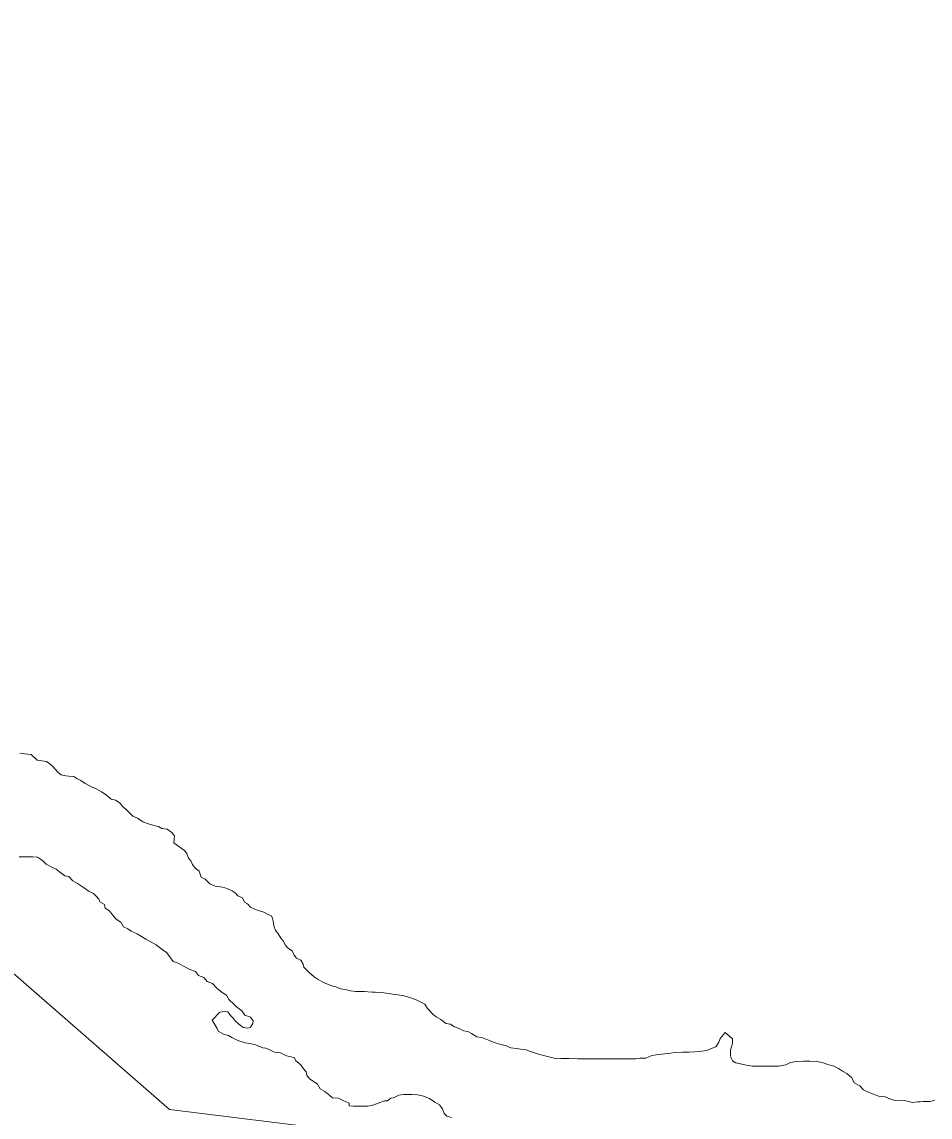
# Model space of a CAD drawing. Extents: x 553962 to 842807, y 8883888 to 9032388.
# Drawn here: x 805809 to 806491, y 9013461 to 9014283 of the extents above; entities that cross this region are included whole.
import ezdxf

# ---------------------------------------------------------------- set-up
doc = ezdxf.new("R2010")
doc.units = 0
doc.header["$LTSCALE"] = 200
for name, color, linetype, lineweight in [('23', 7, 'Continuous', 13), ('25', 7, 'Continuous', 13), ('8', 7, 'Continuous', 13)]:
    doc.layers.add(name, color=color, linetype=linetype, lineweight=lineweight)
doc.layers.add('49', color=7, linetype='Continuous')

msp = doc.modelspace()

# ---------------------------------------------------------------- linework, layer by layer
at = {"layer": '23'}
for points in [[(805827.9, 9013727.9), (805820.9, 9013728.9), (805816.4, 9013733.2), (805811.4, 9013733.5), (805807.9, 9013734)], [(806108.1, 9013547.5), (806104.6, 9013549.3), (806100.1, 9013550.8), (806096.1, 9013552.1), (806091.4, 9013552.9), (806087.4, 9013553.4), (806084.9, 9013553.7), (806080.9, 9013554.2), (806077.4, 9013554.5), (806074.4, 9013554.8), (806072.4, 9013554.8), (806068.9, 9013555.1), (806066.4, 9013555.3), (806062.9, 9013555.3), (806059.7, 9013555.4), (806055.9, 9013555.9), (806051.9, 9013556.7), (806048.4, 9013557.4), (806044.9, 9013558.7), (806041.9, 9013559.5), (806038.7, 9013560.8), (806035.2, 9013562.3), (806031.7, 9013564.3), (806028.7, 9013566.3), (806024.8, 9013569.6), (806022.8, 9013571.6), (806020.8, 9013573.6), (806020.3, 9013575.7), (806018.6, 9013578.7), (806015.3, 9013580.4), (806013.6, 9013582.5), (806012.1, 9013585.7), (806008.6, 9013588), (806007.1, 9013590), (806005.4, 9013593.3), (806003.7, 9013595.3), (806001.5, 9013599.1), (805999.7, 9013601.1), (805998.5, 9013604.6), (805997.8, 9013608.1), (805997.5, 9013610.1), (805996.6, 9013612.1), (805994.1, 9013613.1), (805990.8, 9013614.9), (805988.3, 9013615.7), (805984.6, 9013616.9), (805980.8, 9013618.7), (805978.6, 9013621), (805976.4, 9013622.3), (805974.9, 9013625.5), (805971.4, 9013627.1), (805969.4, 9013629.3), (805967.2, 9013630.8), (805963.5, 9013632.6), (805960, 9013633.6), (805954.5, 9013634.4), (805950.5, 9013636), (805947, 9013639.5), (805943.8, 9013641.2), (805942.3, 9013645.5), (805939.3, 9013647.8), (805937.3, 9013650.6), (805936.1, 9013653.3), (805934.4, 9013655.3), (805933.1, 9013658.8), (805931.4, 9013661.1), (805928.9, 9013662.9), (805923.4, 9013666.9), (805924, 9013672.2), (805922, 9013674.7), (805918.3, 9013677), (805914.5, 9013677.7), (805912, 9013679), (805908.5, 9013679.8), (805904.3, 9013681.1), (805900.1, 9013682.6), (805896.1, 9013685.4), (805892.6, 9013686.9), (805889.1, 9013690.4), (805887.1, 9013692.4), (805884.9, 9013694), (805883.2, 9013696.7), (805879.7, 9013698.8), (805876.4, 9013699.5), (805872.7, 9013702.8), (805869, 9013705.1), (805865.7, 9013707.1), (805862.2, 9013708.6), (805860, 9013709.7), (805856.8, 9013711.4), (805853.5, 9013713.5), (805850.5, 9013715.2), (805848.3, 9013716.5), (805844.5, 9013716.8), (805842.3, 9013717), (805838.8, 9013717.8), (805836.6, 9013719.6), (805834.6, 9013721.8), (805832.6, 9013724.1), (805830.3, 9013726.1), (805827.9, 9013727.9)], [(806464.2, 9013473.6), (806461, 9013474.6), (806457, 9013476.4), (806452, 9013476.9), (806449.5, 9013477.7), (806445, 9013479.5), (806440.8, 9013481.5), (806438, 9013484.5), (806433.8, 9013486.8), (806432.1, 9013490.6), (806428.3, 9013493.8), (806425.1, 9013495.6), (806422.1, 9013497.6), (806418.6, 9013499.2), (806414.9, 9013500.4), (806409.7, 9013502), (806405.9, 9013502.8), (806400.4, 9013503), (806395.7, 9013503.1), (806390.2, 9013502.8), (806385.9, 9013502.1), (806382.6, 9013500.4), (806379.4, 9013499.9), (806377.1, 9013499.4), (806373.1, 9013499.2), (806370.9, 9013499.2), (806367.4, 9013499.2), (806365.1, 9013499.3), (806360.6, 9013499.3), (806357.6, 9013499.3), (806352.9, 9013500.1), (806350.6, 9013500.6), (806348.4, 9013501.1), (806344.9, 9013501.9), (806342.6, 9013503.2), (806341.4, 9013505.2), (806340.9, 9013507.2), (806340.9, 9013509.2), (806340.9, 9013511.2), (806341.7, 9013513.9), (806342.5, 9013516.4), (806342.5, 9013519.7), (806337, 9013524.5), (806333.2, 9013520), (806332.2, 9013517.3), (806330, 9013513.8), (806327.2, 9013512.8), (806323.2, 9013511.1), (806321.2, 9013510.8), (806317.7, 9013510.3), (806314.2, 9013510.1), (806309.9, 9013509.9), (806304.9, 9013509.9), (806299.2, 9013509.5), (806295.9, 9013509), (806291.4, 9013508.5), (806286.9, 9013508), (806282.1, 9013507.3), (806277.4, 9013505.3), (806272.9, 9013505.4), (806269.9, 9013504.7), (806264.1, 9013504.7), (806261.4, 9013504.7), (806255.8, 9013504.7), (806252.3, 9013504.8), (806247.6, 9013504.8), (806245.6, 9013504.8), (806241.8, 9013504.8), (806239.3, 9013504.8), (806233.6, 9013504.9), (806226.3, 9013504.9), (806219.6, 9013505), (806215.6, 9013505), (806213.6, 9013505), (806210.8, 9013504.8), (806202.6, 9013506.8), (806196.9, 9013508.4), (806190.9, 9013510.2), (806187.6, 9013511.5), (806183.4, 9013512), (806180.4, 9013512.5), (806176.1, 9013513), (806172.1, 9013514.8), (806168.4, 9013515.6), (806163.7, 9013517.1), (806159.4, 9013518.7), (806154.4, 9013520.7), (806150.7, 9013521.2), (806146.7, 9013523.7), (806144, 9013525.3), (806140.7, 9013525.8), (806138, 9013527.3), (806133.5, 9013529.1), (806131, 9013530.9), (806127.5, 9013531.4), (806123.8, 9013534.4), (806120.3, 9013536.2), (806117.8, 9013538.2), (806113.8, 9013542.5), (806111.8, 9013545.8), (806108.1, 9013547.5)], [(806494.2, 9013473.9), (806490.7, 9013472.9), (806488.7, 9013472.7), (806485.5, 9013472.7), (806483.2, 9013472.5), (806481.2, 9013472.5), (806477.5, 9013472), (806470.5, 9013473.8), (806464.2, 9013473.6)]]:
    msp.add_lwpolyline(points, dxfattribs=at)
at = {"layer": '25'}
for points in [[(805807.9, 9013734), (805811.4, 9013733.5), (805816.4, 9013733.2), (805820.9, 9013728.9), (805827.9, 9013727.9)], [(805827.9, 9013727.9), (805830.3, 9013726.1), (805832.6, 9013724.1), (805834.6, 9013721.8), (805836.6, 9013719.6), (805838.8, 9013717.8), (805842.3, 9013717), (805844.5, 9013716.8), (805848.3, 9013716.5), (805850.5, 9013715.2), (805853.5, 9013713.5), (805856.8, 9013711.4), (805860, 9013709.7), (805862.2, 9013708.6), (805865.7, 9013707.1), (805869, 9013705.1), (805872.7, 9013702.8), (805876.4, 9013699.5), (805879.7, 9013698.8), (805883.2, 9013696.7), (805884.9, 9013694), (805887.1, 9013692.4), (805889.1, 9013690.4), (805892.6, 9013686.9), (805896.1, 9013685.4), (805900.1, 9013682.6), (805904.3, 9013681.1), (805908.5, 9013679.8), (805912, 9013679), (805914.5, 9013677.7), (805918.3, 9013677), (805922, 9013674.7), (805924, 9013672.2), (805923.4, 9013666.9), (805928.9, 9013662.9), (805931.4, 9013661.1), (805933.1, 9013658.8), (805934.4, 9013655.3), (805936.1, 9013653.3), (805937.3, 9013650.6), (805939.3, 9013647.8), (805942.3, 9013645.5), (805943.8, 9013641.2), (805947, 9013639.5), (805950.5, 9013636), (805954.5, 9013634.4), (805960, 9013633.6), (805963.5, 9013632.6), (805967.2, 9013630.8), (805969.4, 9013629.3), (805971.4, 9013627.1), (805974.9, 9013625.5), (805976.4, 9013622.3), (805978.6, 9013621), (805980.8, 9013618.7), (805984.6, 9013616.9), (805988.3, 9013615.7), (805990.8, 9013614.9), (805994.1, 9013613.1), (805996.6, 9013612.1), (805997.5, 9013610.1), (805997.8, 9013608.1), (805998.5, 9013604.6), (805999.7, 9013601.1), (806001.5, 9013599.1), (806003.7, 9013595.3), (806005.4, 9013593.3), (806007.1, 9013590), (806008.6, 9013588), (806012.1, 9013585.7), (806013.6, 9013582.5), (806015.3, 9013580.4), (806018.6, 9013578.7), (806020.3, 9013575.7), (806020.8, 9013573.6), (806022.8, 9013571.6), (806024.8, 9013569.6), (806028.7, 9013566.3), (806031.7, 9013564.3), (806035.2, 9013562.3), (806038.7, 9013560.8), (806041.9, 9013559.5), (806044.9, 9013558.7), (806048.4, 9013557.4), (806051.9, 9013556.7), (806055.9, 9013555.9), (806059.7, 9013555.4), (806062.9, 9013555.3), (806066.4, 9013555.3), (806068.9, 9013555.1), (806072.4, 9013554.8), (806074.4, 9013554.8), (806077.4, 9013554.5), (806080.9, 9013554.2), (806084.9, 9013553.7), (806087.4, 9013553.4), (806091.4, 9013552.9), (806096.1, 9013552.1), (806100.1, 9013550.8), (806104.6, 9013549.3), (806108.1, 9013547.5)], [(805958, 9013539.8), (805961.5, 9013540.2), (805964, 9013540), (805966, 9013537.2), (805968, 9013535.2), (805969.4, 9013533.2), (805972.2, 9013530.7), (805975.4, 9013528.4), (805978.9, 9013527.9), (805980.9, 9013528.6), (805982.7, 9013531.3), (805983, 9013533.3), (805981, 9013536.1), (805976.7, 9013537.6), (805974.3, 9013540.9), (805970.3, 9013543.7), (805968.3, 9013545.7), (805964.6, 9013549.2), (805962.8, 9013552.5), (805959.6, 9013554.5), (805955.6, 9013557.8), (805952.4, 9013561.3), (805948.4, 9013562.9), (805945.9, 9013565.9), (805941.9, 9013567.2), (805939.7, 9013570.2), (805935.5, 9013571.7), (805931.7, 9013573.7), (805927.8, 9013575.8), (805925.5, 9013577), (805923, 9013577.8), (805919.6, 9013582.3), (805917.8, 9013584.6), (805914.6, 9013586.9), (805910.1, 9013590.4), (805902.4, 9013594.5), (805895.9, 9013598.5), (805891.4, 9013600.5), (805888.9, 9013602.3), (805885.7, 9013603.8), (805883.7, 9013607.3), (805880.2, 9013609.6), (805877.3, 9013612.9), (805875, 9013615.9), (805871.8, 9013617.9), (805871.3, 9013620.7), (805867.8, 9013622.7), (805867.1, 9013624.7), (805865.1, 9013626.8), (805863.1, 9013628.8), (805859.9, 9013630.3), (805855.7, 9013633.3), (805851.2, 9013636.3), (805847.7, 9013638.4), (805844.5, 9013641.7), (805841.5, 9013642.2), (805837.7, 9013645), (805835, 9013647), (805831.3, 9013648.8), (805827.5, 9013650.8), (805825.5, 9013652.8), (805823.3, 9013654.6), (805821.1, 9013656.1), (805817.6, 9013656.3), (805814.6, 9013656.4), (805811.6, 9013656.4), (805807.3, 9013656.4)], [(806108.1, 9013547.5), (806111.8, 9013545.8), (806113.8, 9013542.5), (806117.8, 9013538.2), (806120.3, 9013536.2), (806123.8, 9013534.4), (806127.5, 9013531.4), (806131, 9013530.9), (806133.5, 9013529.1), (806138, 9013527.3), (806140.7, 9013525.8), (806144, 9013525.3), (806146.7, 9013523.7), (806150.7, 9013521.2), (806154.4, 9013520.7), (806159.4, 9013518.7), (806163.7, 9013517.1), (806168.4, 9013515.6), (806172.1, 9013514.8), (806176.1, 9013513), (806180.4, 9013512.5), (806183.4, 9013512), (806187.6, 9013511.5), (806190.9, 9013510.2), (806196.9, 9013508.4), (806202.6, 9013506.8), (806210.8, 9013504.8), (806213.6, 9013505), (806215.6, 9013505), (806219.6, 9013505), (806226.3, 9013504.9), (806233.6, 9013504.9), (806239.3, 9013504.8), (806241.8, 9013504.8), (806245.6, 9013504.8), (806247.6, 9013504.8), (806252.3, 9013504.8), (806255.8, 9013504.7), (806261.4, 9013504.7), (806264.1, 9013504.7), (806269.9, 9013504.7), (806272.9, 9013505.4), (806277.4, 9013505.3), (806282.1, 9013507.3), (806286.9, 9013508), (806291.4, 9013508.5), (806295.9, 9013509), (806299.2, 9013509.5), (806304.9, 9013509.9), (806309.9, 9013509.9), (806314.2, 9013510.1), (806317.7, 9013510.3), (806321.2, 9013510.8), (806323.2, 9013511.1), (806327.2, 9013512.8), (806330, 9013513.8), (806332.2, 9013517.3), (806333.2, 9013520), (806337, 9013524.5), (806342.5, 9013519.7), (806342.5, 9013516.4), (806341.7, 9013513.9), (806340.9, 9013511.2), (806340.9, 9013509.2), (806340.9, 9013507.2), (806341.4, 9013505.2), (806342.6, 9013503.2), (806344.9, 9013501.9), (806348.4, 9013501.1), (806350.6, 9013500.6), (806352.9, 9013500.1), (806357.6, 9013499.3), (806360.6, 9013499.3), (806365.1, 9013499.3), (806367.4, 9013499.2), (806370.9, 9013499.2), (806373.1, 9013499.2), (806377.1, 9013499.4), (806379.4, 9013499.9), (806382.6, 9013500.4), (806385.9, 9013502.1), (806390.2, 9013502.8), (806395.7, 9013503.1), (806400.4, 9013503), (806405.9, 9013502.8), (806409.7, 9013502), (806414.9, 9013500.4), (806418.6, 9013499.2), (806422.1, 9013497.6), (806425.1, 9013495.6), (806428.3, 9013493.8), (806432.1, 9013490.6), (806433.8, 9013486.8), (806438, 9013484.5), (806440.8, 9013481.5), (806445, 9013479.5), (806449.5, 9013477.7), (806452, 9013476.9), (806457, 9013476.4), (806461, 9013474.6), (806464.2, 9013473.6)], [(806131.7, 9013460.8), (806128.2, 9013461.8), (806126.2, 9013463.8), (806125, 9013467.3), (806122.8, 9013470.3), (806119.1, 9013472.3), (806115.1, 9013475.1), (806110.8, 9013476.9), (806108.6, 9013477.2), (806106.1, 9013477.7), (806102.1, 9013478), (806097.8, 9013478), (806095.8, 9013478), (806092.1, 9013477.5), (806088.1, 9013475.6), (806086.1, 9013475.3), (806083.8, 9013473.3), (806081.5, 9013473.3), (806076.8, 9013471.6), (806073.5, 9013470.4), (806071.5, 9013469.9), (806069, 9013469.4), (806065.5, 9013469.2), (806062, 9013469.2), (806058.2, 9013469.2), (806055, 9013469.5), (806055, 9013471.5), (806050.3, 9013473.6), (806046.8, 9013475.3), (806042.5, 9013475.6), (806040.3, 9013477.4), (806036.6, 9013480.4), (806033.1, 9013482.4), (806031.1, 9013485.7), (806028.6, 9013487.5), (806025.1, 9013489.8), (806023.2, 9013492.5), (806022.7, 9013495), (806020.7, 9013497.3), (806018.5, 9013500.6), (806015, 9013503.3), (806014, 9013505.6), (806011.5, 9013506.4), (806008, 9013507.1), (806003.5, 9013509.2), (805998.8, 9013509.7), (805996, 9013511.2), (805992.3, 9013512.8), (805990.1, 9013513), (805987.1, 9013514.3), (805983.8, 9013515.6), (805980.1, 9013516.3), (805976.8, 9013516.9), (805974.6, 9013517.6), (805972.1, 9013518.4), (805969.8, 9013519.2), (805966.8, 9013520.7), (805964.4, 9013522.2), (805961.1, 9013523), (805958.9, 9013524.2), (805956.6, 9013525.5), (805955.9, 9013527.5), (805952.2, 9013533.8), (805958, 9013539.8)], [(806464.2, 9013473.6), (806470.5, 9013473.8), (806477.5, 9013472), (806481.2, 9013472.5), (806483.2, 9013472.5), (806485.5, 9013472.7), (806488.7, 9013472.7), (806490.7, 9013472.9), (806494.2, 9013473.9)]]:
    msp.add_lwpolyline(points, dxfattribs=at)
at = {"layer": '8'}
msp.add_lwpolyline([(813392.5, 9008808.3), (812552.7, 9010576.4), (811673.8, 9010693.8), (810746.4, 9011560.4), (809652.9, 9011682.9), (809288.4, 9012311.2), (807407.4, 9013282.8), (805920.2, 9013466.7), (804625.4, 9014595.8), (803750.6, 9014473.3)], dxfattribs=at)

# ---------------------------------------------------------------- texts
at = {"layer": '49', "width": 0.9}
msp.add_text('R I O   S Ã O   F R A N C I S C O', height=500, rotation=332.036, dxfattribs=at).set_placement((804133.8, 9013719.8))

doc.saveas('drawing.dxf')
